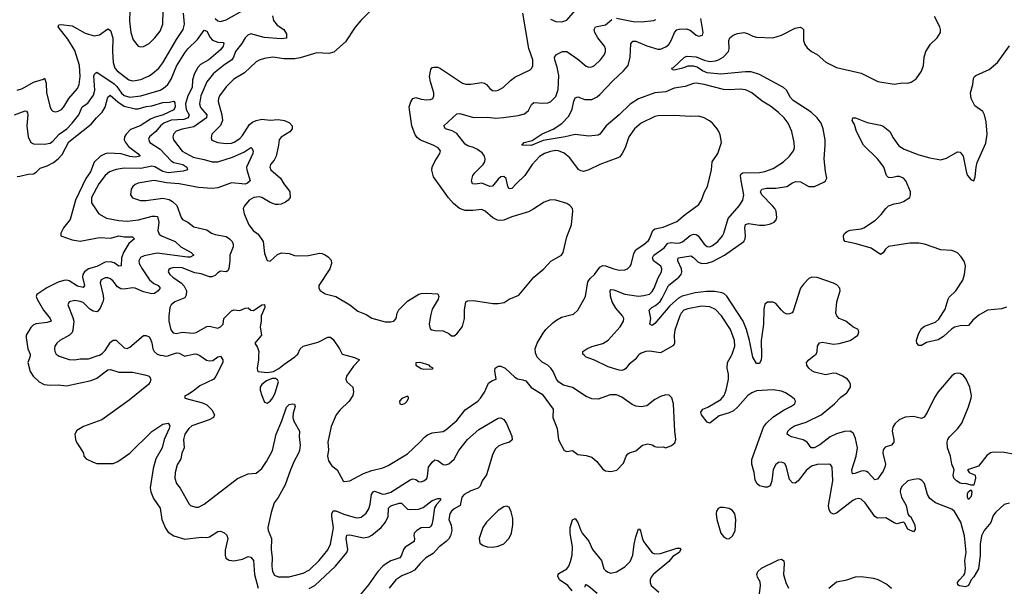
# Model space of a CAD drawing. Header units: inches. Extents: x 1839270 to 1929235, y 762242 to 910350.
# Tile 295 of 362: x 1862489 to 1869652, y 898323 to 902442. Entities that reach past the tile are written whole.
import ezdxf

# ---------------------------------------------------------------- set-up
doc = ezdxf.new("R2010")
doc.units = ezdxf.units.IN
doc.header["$MEASUREMENT"] = 0
doc.layers.add('B8869', color=7, linetype='Continuous')
doc.layers.add('B8960', color=7, linetype='Continuous')

msp = doc.modelspace()

# ---------------------------------------------------------------- linework, layer by layer
at = {"layer": 'B8869', "color": 5}
for points, elevation in [([(1862564.3, 900000), (1862563.1, 899990), (1862548.6, 899950), (1862564.5, 899884.5), (1862587.9, 899850), (1862631.4, 899810), (1862666.7, 899790), (1862710, 899785.4), (1862770, 899787.7), (1862830, 899780.9), (1863010, 899818.5), (1863050, 899835.6), (1863130, 899897.5), (1863150, 899900.2), (1863210, 899879.2), (1863310, 899879.6), (1863400.5, 899860.5), (1863430.8, 899850), (1863444, 899830), (1863439.3, 899810), (1863424.9, 899790), (1863284.5, 899675.5), (1863086.7, 899533.3), (1862954.1, 899486), (1862904.7, 899455.3), (1862891.3, 899428.7), (1862895, 899390), (1862902.6, 899370), (1862942.2, 899310), (1862952.4, 899290), (1862956, 899270), (1862973, 899250), (1863024.5, 899224.5), (1863050, 899216.9), (1863170, 899216.9), (1863202, 899230), (1863291, 899290), (1863450, 899448.7), (1863530, 899501.2), (1863570, 899508.9), (1863581.5, 899490), (1863576.2, 899470), (1863539.3, 899390), (1863524.3, 899330), (1863479.2, 899250), (1863459.3, 899180.7), (1863439, 899039), (1863442.8, 899010), (1863462, 898962), (1863511.2, 898890), (1863523.8, 898810), (1863550, 898744.7), (1863570, 898717.7), (1863610, 898689.4), (1863690, 898664.7), (1863810, 898681.3), (1863850, 898678.3), (1863870, 898681.8), (1863930, 898720.8), (1863950, 898723.1), (1863975.1, 898715.1), (1863994.9, 898694.9), (1864003.4, 898670), (1863985, 898585), (1863983.5, 898550), (1863988.6, 898528.6), (1864012, 898512), (1864047.6, 898507.6), (1864110, 898521.6), (1864150, 898539.6), (1864170, 898536), (1864190.1, 898510), (1864197.8, 898410), (1864222.9, 898310)], 620), ([(1862769.3, 900000), (1862775.6, 899995.6), (1862850, 899972.8), (1862889.2, 899969.2), (1862930, 899977.2), (1862990, 899976.5), (1863059.6, 900000)], 640), ([(1863532.8, 900000), (1863550, 899997.4), (1863570, 899999.4), (1863571.7, 900000)], 640), ([(1863798.9, 900000), (1863847.4, 899967.4), (1863870, 899962), (1863894.1, 899965.9), (1863930, 899990.3), (1863950, 899995.3), (1863967.7, 899970), (1863967.2, 899950), (1863915.8, 899850), (1863901.1, 899830), (1863800.5, 899779.5), (1863750, 899741.1), (1863710, 899715.6), (1863691.1, 899708.9), (1863691, 899690), (1863818, 899658), (1863850, 899642), (1863886.5, 899606.5), (1863906.7, 899570), (1863898, 899550), (1863867.8, 899532.2), (1863741.3, 899490), (1863720.2, 899470), (1863690.2, 899430), (1863681.3, 899390), (1863686, 899330), (1863669.4, 899290), (1863662.3, 899250), (1863634, 899206), (1863619, 899150), (1863617.4, 899110), (1863630.4, 899070), (1863656.5, 899036.5), (1863721.2, 898921.2), (1863731, 898910), (1863770, 898897.6), (1863790, 898899.5), (1863830, 898920.3), (1864072.9, 899107.1), (1864150, 899139.7), (1864210, 899146), (1864250, 899178.9), (1864285, 899230), (1864328.6, 899311.4), (1864355.8, 899430), (1864395.1, 899524.9), (1864430, 899625.3), (1864450, 899643.7), (1864470, 899650.3), (1864487.1, 899647.1), (1864492.7, 899630), (1864478, 899582), (1864476.5, 899550), (1864483.7, 899523.7), (1864523.7, 899450), (1864521.3, 899410), (1864529.2, 899350), (1864523.8, 899310), (1864518.4, 899290), (1864486.7, 899233.3), (1864459.5, 899170), (1864419.5, 899060.5), (1864370.1, 898969.9), (1864340.8, 898930), (1864319.3, 898860.7), (1864295.2, 898750), (1864297.2, 898730), (1864319.7, 898670), (1864317.4, 898590), (1864325.1, 898530), (1864324.2, 898470), (1864329.3, 898430), (1864343.6, 898403.6), (1864370, 898391.1), (1864450, 898391.8), (1864550, 898418), (1864596.3, 898443.7), (1864668.7, 898511.3), (1864730, 898587.6), (1864748.9, 898630), (1864772.6, 898747.4), (1864759.9, 898830), (1864760.2, 898850), (1864769.3, 898870.7), (1864790, 898872), (1864848.1, 898848.1), (1864930, 898824.5), (1864950, 898821.3), (1864973.1, 898826.9), (1865010, 898855.3), (1865030, 898885.5), (1865039.3, 898920.7), (1865048.3, 898990), (1865061, 899010), (1865070, 899015), (1865130, 898993.7), (1865150, 898994.8), (1865190, 899007.8), (1865330, 899097), (1865350, 899103.8), (1865370, 899098.8), (1865390, 899085.5), (1865410, 899082.8), (1865430, 899089.2), (1865450, 899107.8), (1865456.3, 899123.7), (1865463.4, 899190), (1865490, 899225.5), (1865510, 899243.2), (1865530, 899238.6), (1865570, 899208.1), (1865590, 899205.4), (1865610, 899213.2), (1865650, 899246.3), (1865684.1, 899310), (1865747.1, 899390), (1865830, 899462.8), (1865970, 899546), (1865990, 899547.7), (1866010, 899536.3), (1866030, 899506.8), (1866070, 899414.8), (1866072.6, 899387.4), (1866051, 899370), (1866010, 899359.7), (1865975.3, 899344.7), (1865950, 899323), (1865930, 899286.6), (1865885.5, 899134.5), (1865853.7, 899090), (1865837.6, 899050), (1865823.8, 899036.2), (1865770, 899017), (1865723.2, 898990), (1865706, 898970), (1865694.4, 898910), (1865650, 898887.2), (1865630, 898868.4), (1865618.5, 898850), (1865612, 898810), (1865627.5, 898767.5), (1865632.1, 898730), (1865622.8, 898690), (1865611.5, 898668.5), (1865592.1, 898647.9), (1865540.3, 898610), (1865497.9, 898562.1), (1865443.7, 898530), (1865402, 898490), (1865360, 898440), (1865335.1, 898424.9), (1865270, 898400.3), (1865224.9, 898370), (1865176.9, 898310)], 640), ([(1863681.7, 900000), (1863690, 899995), (1863707.8, 900000)], 640), ([(1864227.4, 900000), (1864226.4, 899970), (1864217.1, 899910), (1864219.1, 899890), (1864224.9, 899884.9), (1864290, 899876.9), (1864334.9, 899885.1), (1864373.6, 899906.4), (1864410, 899936.4), (1864490, 899990.3), (1864500.5, 900000)], 660), ([(1864871.9, 900000), (1864925.5, 899985.5), (1864961, 899970), (1864916.4, 899923.6), (1864867, 899850), (1864860.4, 899830), (1864868, 899810), (1864912.4, 899770), (1864917.2, 899737.2), (1864911.6, 899710), (1864886.3, 899670), (1864816.7, 899603.3), (1864791.2, 899568.8), (1864754.6, 899485.4), (1864731.8, 899371.8), (1864734.3, 899314.3), (1864728.9, 899270), (1864735.2, 899235.3), (1864759.9, 899199.9), (1864798, 899170), (1864841, 899090), (1864850, 899084), (1864890, 899090.6), (1864990, 899142.8), (1865050, 899164.9), (1865130, 899185.3), (1865170, 899202.3), (1865310, 899287.2), (1865400.4, 899370), (1865432.6, 899407.4), (1865455.8, 899424.2), (1865490, 899438.6), (1865570, 899448.8), (1865590, 899459.5), (1865670, 899528.9), (1865730, 899606.5), (1865821.6, 899670), (1865842, 899690), (1865870, 899734.4), (1865900.3, 899799.7), (1865922.5, 899817.5), (1865956.2, 899830), (1865945.4, 899890), (1865947.8, 899910), (1865970, 899923.6), (1865990, 899923.2), (1866021.1, 899910), (1866090, 899843.1), (1866110, 899832.4), (1866150, 899824.9), (1866170, 899816.3), (1866208.9, 899768.9), (1866290, 899719.1), (1866370.7, 899610), (1866368.4, 899550), (1866398.7, 899470), (1866409.1, 899389.1), (1866450, 899311), (1866470, 899304), (1866510, 899310.7), (1866550, 899282), (1866610, 899274.4), (1866650, 899262.4), (1866688.2, 899230), (1866730, 899174), (1866750, 899162), (1866790, 899158), (1866831.7, 899168.3), (1866882, 899218), (1866902, 899270), (1866913.6, 899286.4), (1866925.4, 899294.6), (1866972, 899308), (1867019, 899350), (1867058.8, 899358.8), (1867090, 899350.8), (1867110, 899338.8), (1867130, 899334.8), (1867170, 899336), (1867190, 899331), (1867230, 899346.8), (1867253.6, 899366.4), (1867262, 899390), (1867254, 899450), (1867245.1, 899650), (1867232.4, 899692.4), (1867212.6, 899712.6), (1867190, 899715.6), (1867150, 899703), (1867110, 899682), (1867050, 899636), (1867010, 899626.8), (1866970, 899633.6), (1866944.1, 899644.1), (1866870, 899698.5), (1866830, 899716), (1866784.4, 899715.6), (1866696.1, 899683.9), (1866650, 899685.6), (1866610, 899703.6), (1866510, 899768), (1866445.4, 899785.4), (1866410, 899806.6), (1866394, 899830), (1866370, 899885.2), (1866351.8, 899910), (1866330, 899929.6), (1866290, 899951.5), (1866253, 899990), (1866248.9, 900000)], 660), ([(1866987.8, 900000), (1866966.9, 899973.1), (1866922.8, 899937.2), (1866895.9, 899904.1), (1866883.7, 899896.3), (1866870, 899892.2), (1866850, 899895.1), (1866770, 899918.9), (1866670, 899968.1), (1866609.4, 899990), (1866597, 900000)], 640), ([(1869690, 898927.8), (1869650, 898917), (1869590, 898862), (1869570, 898838), (1869552.3, 898787.7), (1869504.5, 898730), (1869485.3, 898690), (1869475, 898630), (1869476.3, 898550), (1869463.6, 898450), (1869430, 898391.8), (1869410, 898369.2), (1869390, 898329.5), (1869370, 898319.7), (1869326.5, 898326.5), (1869314.2, 898334.2), (1869311.6, 898350), (1869324.4, 898370), (1869357, 898403), (1869363.5, 898416.5), (1869368.4, 898451.6), (1869365.2, 898510), (1869374.3, 898570), (1869360.9, 898690), (1869334.8, 898790), (1869290, 898866), (1869270, 898885.1), (1869150, 898930.9), (1869110, 898960.5), (1869093.5, 898990), (1869070, 899069.4), (1869052.4, 899092.4), (1869039.7, 899099.7), (1869030, 899103.6), (1868990, 899099.6), (1868950, 899089.6), (1868907.4, 899050), (1868896.9, 899030), (1868893.8, 899010), (1868903.5, 898970), (1868936.9, 898910), (1868950.3, 898850.3), (1868957.5, 898837.5), (1868970.3, 898830), (1868999.5, 898770), (1869004.1, 898735.9), (1868990, 898718.4), (1868950, 898738.7), (1868925.6, 898785.6), (1868915.3, 898790), (1868870, 898778), (1868850, 898784.9), (1868790, 898820.6), (1868730, 898818.2), (1868710, 898831.7), (1868640.3, 898930), (1868610, 898956.5), (1868590, 898960.3), (1868570, 898956.5), (1868550, 898945.8), (1868430, 898854), (1868410, 898848.3), (1868390, 898856.3), (1868378.2, 898878.2), (1868372.3, 898910), (1868403.4, 899090), (1868399.7, 899190), (1868387.9, 899207.9), (1868370, 899211.2), (1868290, 899207.8), (1868250, 899195.8), (1868210, 899165.3), (1868151.2, 899088.8), (1868130, 899072.9), (1868110, 899074.7), (1868090, 899100.5), (1868068.2, 899188.2), (1868054.7, 899214.7), (1868030, 899225.7), (1868010, 899222.6), (1867990, 899208), (1867970, 899171.8), (1867961.6, 899090), (1867947.2, 899052.8), (1867930, 899043.1), (1867910, 899042.7), (1867870, 899053.5), (1867850.6, 899070.6), (1867838, 899098), (1867831.2, 899150), (1867814, 899210), (1867814, 899246.1), (1867900.9, 899479.1), (1867922.7, 899510), (1867967.2, 899552.8), (1868050, 899605.5), (1868099.5, 899630), (1868126.6, 899650), (1868133.2, 899670), (1868124.5, 899684.5), (1868102, 899702), (1868059.3, 899730), (1868030, 899741.1), (1867970.7, 899750.7), (1867850, 899743.5), (1867814, 899730), (1867785.5, 899710), (1867712.8, 899627.2), (1867681, 899599), (1867650, 899583.9), (1867576.6, 899563.4), (1867510, 899509.6), (1867490, 899517), (1867448.4, 899570), (1867443.5, 899590), (1867459.7, 899610), (1867494.9, 899625.1), (1867590, 899681.4), (1867614.4, 899710), (1867628.5, 899750), (1867644.7, 899830), (1867644.2, 899864.2), (1867634.8, 899910), (1867637.8, 899950), (1867666.5, 900000)], 640), ([(1867885.8, 900000), (1867885.9, 899994.1), (1867882, 899970), (1867870, 899943.7), (1867850, 899942.7), (1867822.7, 899990), (1867820.7, 900000)], 620), ([(1869730, 899282), (1869650, 899296.8), (1869570, 899297.1), (1869550, 899292.7), (1869525.5, 899274.5), (1869462.8, 899197.2), (1869383, 899170), (1869396, 899150), (1869438.8, 899130), (1869442, 899110), (1869430, 899058), (1869410, 899058), (1869369.4, 899069.4), (1869350, 899067.6), (1869330, 899073.3), (1869304.2, 899090), (1869284.2, 899110), (1869280.7, 899130), (1869286.6, 899170), (1869269.9, 899209.9), (1869259.8, 899270), (1869239.3, 899330), (1869236.8, 899370), (1869241.6, 899390), (1869252.9, 899410), (1869310, 899467.5), (1869342.5, 899510), (1869391.3, 899628.7), (1869410.9, 899690), (1869412.4, 899710), (1869401.1, 899770), (1869375.1, 899830), (1869355.2, 899855.2), (1869330, 899871.2), (1869310, 899872.8), (1869290, 899867.6), (1869270, 899853), (1869170, 899736.3), (1869143.6, 899696.4), (1869090, 899585.6), (1869067.4, 899552.6), (1869050, 899543.9), (1868990, 899558.5), (1868930, 899552.5), (1868885.8, 899534.2), (1868854.9, 899505.1), (1868840.7, 899479.3), (1868835.9, 899450), (1868847.9, 899390), (1868847, 899370), (1868830.2, 899349.8), (1868784.6, 899335.4), (1868770, 899316), (1868767.6, 899290), (1868786.2, 899210), (1868783.2, 899190), (1868770, 899161.3), (1868730, 899102.9), (1868710, 899096.9), (1868661, 899150), (1868650, 899158), (1868630, 899163.2), (1868610, 899161.1), (1868564.2, 899144.2), (1868550, 899141.6), (1868545.3, 899145.3), (1868542.2, 899170), (1868574.6, 899270), (1868582.5, 899330), (1868570, 899398.7), (1868553.8, 899433.8), (1868543.3, 899443.3), (1868530, 899449.8), (1868490, 899448.2), (1868430, 899432.6), (1868384.4, 899410), (1868310, 899352.2), (1868269, 899329), (1868247, 899330), (1868218, 899370), (1868188.4, 899388.4), (1868102.7, 899410), (1868080.7, 899420.7), (1868071.3, 899430), (1868076.4, 899450), (1868096.9, 899470), (1868126.3, 899490), (1868210, 899517.4), (1868319.4, 899570), (1868417.1, 899650), (1868462.7, 899697.3), (1868506.6, 899730), (1868532.4, 899770), (1868533.7, 899790), (1868526.3, 899810), (1868509.8, 899829.8), (1868474.5, 899850), (1868429.8, 899869.8), (1868410, 899871.5), (1868350, 899859.5), (1868270, 899880.2), (1868251.2, 899890), (1868228.5, 899910), (1868214.8, 899930), (1868213.7, 899950), (1868228.4, 899970), (1868269.2, 900000)], 620), ([(1864593.7, 898306.3), (1864637, 898330), (1864786.9, 898470), (1864868.4, 898570), (1864875.2, 898590), (1864864.9, 898670), (1864870, 898694.7), (1864890, 898697.7), (1864990, 898674.8), (1865030, 898682.8), (1865050, 898695.6), (1865117.7, 898750), (1865151.2, 898790), (1865168.6, 898830), (1865171.5, 898890), (1865190, 898907.8), (1865250, 898926.7), (1865267.5, 898927.5), (1865310, 898884.8), (1865330, 898880.4), (1865390, 898883.5), (1865423.9, 898896.1), (1865490, 898947.2), (1865530, 898960.3), (1865550, 898962), (1865551.4, 898950), (1865521.3, 898918.7), (1865505.5, 898894.5), (1865493.9, 898806.2), (1865487.4, 898772.6), (1865480.3, 898759.7), (1865469.4, 898750.6), (1865410, 898747.6), (1865378.6, 898730), (1865359.7, 898710), (1865356.8, 898690), (1865361.3, 898670), (1865357.5, 898650), (1865292.6, 898607.4), (1865280.1, 898590), (1865267.1, 898550), (1865253.7, 898530), (1865190, 898508.4), (1865157.1, 898490), (1865130, 898469.2), (1865093.2, 898430), (1865026.2, 898333.8), (1864916.9, 898203.1)], 620), ([(1866507.1, 898290), (1866475.8, 898330), (1866415.1, 898370), (1866404.1, 898395.9), (1866405.1, 898410), (1866410, 898416), (1866470.3, 898449.7), (1866484.3, 898470), (1866496.8, 898503.2), (1866506.9, 898550), (1866511.4, 898610), (1866493.8, 898706.2), (1866494.5, 898750), (1866510, 898806), (1866530, 898815.5), (1866550, 898787.7), (1866570.2, 898730), (1866581.6, 898710), (1866630.1, 898650.1), (1866656.5, 898590), (1866720.3, 898510), (1866738.9, 898450), (1866750, 898437), (1866770, 898424.9), (1866790, 898419.6), (1866830, 898427.3), (1866890, 898463.5), (1866930, 898504.2), (1866949.3, 898550), (1866958.2, 898630), (1866970, 898682), (1866990, 898740.7), (1866998.5, 898738.5), (1867005.5, 898725.5), (1867016.1, 898676.1), (1867027, 898650), (1867090, 898567.2), (1867110, 898558.5), (1867150, 898561.5), (1867270, 898600.3), (1867290, 898600.7), (1867298, 898590), (1867286.4, 898570), (1867240.8, 898539.2), (1867210, 898504.2), (1867097.5, 898410), (1867082.7, 898390), (1867075.6, 898370), (1867074.2, 898350), (1867081.5, 898330), (1867139.6, 898279.6)], 640), ([(1867867.8, 898250), (1867877.6, 898330), (1867875.2, 898355.2), (1867856.5, 898390), (1867852.5, 898410), (1867859.3, 898430), (1867884.7, 898455.3), (1868010, 898514.5), (1868030, 898520.3), (1868047.9, 898507.9), (1868051.1, 898490), (1868045.3, 898410), (1868063.2, 898350), (1868082.7, 898310)], 640), ([(1868375.1, 898310), (1868430, 898355), (1868506, 898370), (1868570, 898391.4), (1868610, 898395.6), (1868701.1, 898381.1), (1868731.8, 898371.8), (1868798, 898338), (1868830.6, 898310)], 640), ([(1866602.2, 898317.8), (1866605.1, 898334.9), (1866610, 898337), (1866630, 898323.6), (1866690, 898274)], 620)]:
    msp.add_lwpolyline(points, dxfattribs=dict(at, elevation=elevation))
for points, elevation in [([(1865402, 899950), (1865371.3, 899948.7), (1865371, 899930), (1865410, 899907.3), (1865430, 899901), (1865490, 899904.7), (1865498, 899910), (1865478, 899918), (1865468, 899930)], 680), ([(1864325.9, 899834.1), (1864284.2, 899815.8), (1864251.7, 899790), (1864238.7, 899770), (1864239.3, 899750), (1864250.5, 899710), (1864270, 899661), (1864290, 899654), (1864310, 899668), (1864330, 899694), (1864346.9, 899730), (1864371, 899810), (1864363.7, 899823.7), (1864350, 899834)], 660), ([(1865310, 899706), (1865270, 899688), (1865252, 899670), (1865254, 899650), (1865270, 899646), (1865290, 899652), (1865308, 899670), (1865318, 899690), (1865318, 899698)], 680), ([(1869390, 898954), (1869384.2, 898970), (1869383.9, 898996.1), (1869390, 899011.3), (1869410, 899024.7), (1869415.5, 899010), (1869410, 898975.3)], 620), ([(1866030, 898906), (1866010, 898900.9), (1865970, 898874), (1865884.4, 898790), (1865858.4, 898750), (1865830.7, 898670), (1865836, 898636), (1865860.5, 898620.5), (1865890.5, 898610.5), (1865930, 898607.7), (1865970, 898614.9), (1866010, 898632.7), (1866050, 898672.4), (1866067.8, 898710), (1866075.2, 898770), (1866075.2, 898815.2), (1866064.8, 898864.7), (1866050, 898899.3)], 660), ([(1867610, 898896.2), (1867584.4, 898895.6), (1867570, 898888.7), (1867558.8, 898870), (1867554.8, 898850), (1867560.7, 898810), (1867590.6, 898710), (1867610, 898684), (1867630, 898670.7), (1867650, 898667.3), (1867674, 898690), (1867692.5, 898727.5), (1867698.4, 898810), (1867691.8, 898850), (1867674.3, 898874.3), (1867650, 898887.6)], 660)]:
    msp.add_lwpolyline(points, close=True, dxfattribs=dict(at, elevation=elevation))
at = {"layer": 'B8960', "color": 5}
for points, elevation in [([(1862470, 901929.3), (1862510, 901942), (1862590, 901988.6), (1862662, 902010), (1862670, 902018), (1862680.5, 901980.5), (1862685, 901910), (1862710, 901806.8), (1862717.6, 901790), (1862730, 901777.6), (1862750, 901773.4), (1862770, 901777.4), (1862792.8, 901790), (1862810.9, 901810), (1862845.5, 901870), (1862910, 901941.5), (1862922.7, 901970), (1862928, 902030), (1862924.1, 902110), (1862890, 902218), (1862839.6, 902299.6), (1862768.2, 902390), (1862774.8, 902405.2), (1862791.5, 902408.5), (1862870, 902398.8), (1862964.3, 902344.3), (1863030, 902325.1), (1863070, 902332.7), (1863130, 902375.3), (1863150, 902363.1), (1863167.8, 902310), (1863164.1, 902210), (1863169.4, 902130), (1863182.2, 902090), (1863198.8, 902070), (1863284.1, 902004.1), (1863310, 901998.2), (1863330, 901999.4), (1863370, 902008.7), (1863430, 902034.3), (1863455.6, 902050), (1863501.6, 902090), (1863530, 902127.9), (1863630, 902298.9), (1863678, 902370), (1863686.8, 902410), (1863680.4, 902490)], 660), ([(1863289.3, 902510), (1863288.6, 902431.4), (1863297.6, 902350), (1863315.6, 902295.6), (1863350.3, 902250.3), (1863370, 902244.4), (1863390, 902246.7), (1863430, 902268.7), (1863473, 902310), (1863510, 902359.3), (1863529.7, 902410), (1863533.5, 902510)], 680), ([(1864329.2, 902470), (1864336.4, 902436.4), (1864362.7, 902402.7), (1864411.2, 902370), (1864430, 902340.5), (1864430.8, 902309.2), (1864390, 902303.5), (1864266.9, 902313.1), (1864170, 902338.9), (1864149.1, 902330.9), (1864130, 902310.9), (1864105.5, 902270), (1864059.3, 902210), (1864045.5, 902170), (1864033.1, 902150), (1863971, 902110), (1863898, 902050), (1863849.3, 901990.8), (1863805.9, 901890), (1863796, 901830), (1863803.4, 901803.4), (1863851.5, 901751.5), (1863847.3, 901730), (1863756.7, 901663.3), (1863670, 901645.6), (1863628.5, 901631.5), (1863608.2, 901610), (1863602.8, 901590), (1863607.2, 901570), (1863670, 901486.4), (1863750, 901442), (1863830, 901426.6), (1863890, 901409.6), (1863930, 901410.1), (1864036.5, 901443.5), (1864119.8, 901480.2), (1864170, 901512.2), (1864176.3, 901510), (1864187.4, 901490), (1864184.7, 901470), (1864139.8, 901370), (1864140.2, 901350), (1864166.4, 901270), (1864147.1, 901252.9), (1864130, 901247.5), (1864030, 901256.1), (1863930, 901220.8), (1863890, 901214.8), (1863790, 901223.4), (1863650, 901249.8), (1863557.4, 901257.4), (1863470, 901273), (1863450, 901271.5), (1863350, 901252.8), (1863330, 901244.2), (1863312.7, 901230), (1863299.5, 901210), (1863294.9, 901170), (1863310, 901146.7), (1863368.4, 901128.4), (1863410, 901127.5), (1863530, 901144.8), (1863575.8, 901135.8), (1863601.3, 901121.3), (1863631.7, 901091.7), (1863664.8, 901004.8), (1863674.4, 900990), (1863713.4, 900970), (1863755.3, 900935.3), (1863850, 900914.9), (1863884.4, 900890), (1863910, 900879.7), (1863990, 900866.4), (1864016.5, 900850), (1864033.7, 900830), (1864042, 900810), (1864041.1, 900790), (1864018, 900730), (1864018.7, 900690), (1864010, 900634.5), (1864003.2, 900616.8), (1863990.2, 900609.8), (1863950, 900613.3), (1863930, 900601.5), (1863910, 900582), (1863887.8, 900572.2), (1863870, 900573.2), (1863810, 900594.9), (1863763.2, 900603.2), (1863670, 900638.3), (1863610, 900640.6), (1863585.7, 900634.2), (1863573.8, 900626.2), (1863569.1, 900610), (1863582.2, 900590), (1863602.6, 900570), (1863666.6, 900526.6), (1863685.3, 900505.3), (1863702.5, 900470), (1863699.7, 900440.3), (1863690, 900421.4), (1863617.6, 900390), (1863590.4, 900370), (1863580.4, 900350), (1863572.8, 900287.2), (1863573.2, 900250), (1863587.9, 900187.9), (1863605.5, 900165.5), (1863630, 900162.2), (1863670, 900171), (1863750, 900163), (1863771.9, 900168.1), (1863850, 900211.3), (1863870, 900213.4), (1863930, 900200.8), (1863950, 900210.3), (1863969.7, 900230), (1863975.1, 900270), (1863981.7, 900278.3), (1864030, 900324.9), (1864045.8, 900334.2), (1864090, 900329.1), (1864130, 900344.2), (1864150, 900346.4), (1864170, 900330.5), (1864190, 900328.7), (1864250, 900370.3), (1864270, 900372.4), (1864271.2, 900350), (1864246.5, 900290), (1864246.7, 900250), (1864237.6, 900210), (1864248.7, 900150), (1864200.7, 900090), (1864219.5, 900059.5), (1864228.4, 900030), (1864227.4, 900000)], 660), ([(1865037, 902503), (1864970, 902436.9), (1864930, 902387.8), (1864858.5, 902281.5), (1864774.1, 902205.9), (1864737, 902197), (1864650, 902202.5), (1864530, 902164.3), (1864490, 902157.8), (1864410, 902156.8), (1864331.3, 902168.7), (1864270, 902159.8), (1864230, 902147.2), (1864210, 902135.6), (1864124.8, 902055.2), (1864047, 902010), (1863990, 901954), (1863941.6, 901890), (1863934.5, 901870), (1863933, 901847), (1863960.1, 901750), (1863964.2, 901710), (1863950, 901673.8), (1863886, 901610), (1863882.9, 901582.9), (1863887.5, 901567.5), (1863929.3, 901549.3), (1863990, 901542.7), (1864030, 901544.4), (1864050, 901552), (1864090, 901578.9), (1864110, 901601.1), (1864159.9, 901680.1), (1864182.4, 901697.6), (1864210, 901710.1), (1864250, 901718.6), (1864310, 901711.3), (1864370, 901715.7), (1864415.5, 901710), (1864452.2, 901692.2), (1864470.2, 901670), (1864471.7, 901648.3), (1864453.9, 901626.1), (1864391.5, 901588.5), (1864375.8, 901570), (1864371.7, 901530), (1864353.9, 901450), (1864339.2, 901420.8), (1864314.2, 901390), (1864307.9, 901370), (1864314.9, 901350), (1864385.5, 901290), (1864410, 901248.7), (1864444.8, 901204.8), (1864454.6, 901190), (1864457.6, 901150), (1864442.4, 901130), (1864423.1, 901116.9), (1864390, 901101.1), (1864370, 901098.2), (1864350, 901099), (1864310, 901113.7), (1864250, 901149.9), (1864230, 901154.5), (1864193, 901150), (1864158, 901130), (1864125.3, 901090), (1864114.6, 901070), (1864121.5, 901030), (1864154.9, 900950), (1864186.7, 900910), (1864222.7, 900882.7), (1864260.4, 900830), (1864270, 900742), (1864290, 900691), (1864310, 900687.7), (1864364.4, 900735.6), (1864393.6, 900746.4), (1864450, 900743.1), (1864487.9, 900727.9), (1864510, 900725.3), (1864590, 900727.1), (1864670, 900745.5), (1864690, 900743), (1864712.2, 900732.2), (1864735.5, 900715.5), (1864753.7, 900693.7), (1864757.3, 900670), (1864744, 900630), (1864664.7, 900510), (1864664.7, 900490), (1864674, 900474), (1864711.3, 900450), (1864790, 900429.1), (1864889.5, 900369.5), (1864950, 900324.4), (1865010, 900298.9), (1865050, 900271.8), (1865146.6, 900246.6), (1865190, 900245), (1865210, 900250.3), (1865227.1, 900270), (1865235.1, 900310), (1865247.7, 900332.3), (1865310, 900395.6), (1865393.6, 900446.4), (1865410, 900452.8), (1865444.8, 900455.2), (1865530.3, 900450.3), (1865539.1, 900430), (1865532.7, 900410), (1865490, 900338), (1865476.5, 900290), (1865468.4, 900228.4), (1865475.3, 900195.3), (1865487.3, 900187.3), (1865510, 900182.8), (1865570, 900180.7), (1865610, 900161), (1865630, 900144.7), (1865650, 900144.7), (1865670, 900158), (1865710, 900212), (1865723.7, 900270), (1865725.2, 900330), (1865735.3, 900390), (1865750, 900397.3), (1865790, 900400.4), (1865930, 900378.4), (1865970, 900378.4), (1866014, 900386), (1866050, 900410.5), (1866119.2, 900440.8), (1866229.7, 900570), (1866302.4, 900630), (1866352.7, 900687.3), (1866429.5, 900730), (1866442, 900750), (1866470, 900864.7), (1866502, 900950), (1866514, 901050), (1866509.3, 901070), (1866490, 901092.7), (1866470, 901106), (1866390, 901129.7), (1866350, 901132.4), (1866303.5, 901116.5), (1866230, 901066.6), (1866190, 901045.1), (1866070, 901008.7), (1866010, 900985), (1865990, 900982.2), (1865965.5, 900985.5), (1865930, 901000.9), (1865876.3, 901050), (1865850, 901062.7), (1865784.7, 901055.3), (1865730, 901055.6), (1865689, 901069), (1865645.6, 901105.6), (1865607.2, 901147.2), (1865500, 901300), (1865488, 901348), (1865489.8, 901370.2), (1865508.7, 901411.3), (1865546, 901470), (1865549.3, 901490), (1865533.2, 901510), (1865498, 901530), (1865405.5, 901565.5), (1865382.9, 901582.9), (1865366.4, 901606.4), (1865342.2, 901670), (1865323.5, 901790), (1865322.3, 901810), (1865334.6, 901845.4), (1865350, 901870.4), (1865370, 901877.4), (1865410, 901865.6), (1865450, 901860.2), (1865477.8, 901862.2), (1865495.6, 901870), (1865502.3, 901890), (1865500.8, 901910), (1865476.5, 901990), (1865469.8, 902030), (1865480.9, 902079.1), (1865490, 902094), (1865502, 902098), (1865530, 902096.2), (1865550, 902086.5), (1865710, 901979.7), (1865733.6, 901973.6), (1865770, 901972.9), (1865850, 901986.5), (1865870, 901981.1), (1865886, 901970), (1865910, 901941.6), (1865928, 901928), (1865950, 901924.2), (1865970, 901928.9), (1866005.6, 901950), (1866058.8, 902001.2), (1866090, 902024.4), (1866202.3, 902077.8), (1866214.5, 902090), (1866222.4, 902110), (1866221.1, 902150), (1866193.1, 902233.1), (1866148.9, 902490)], 680), ([(1863911.9, 902451.9), (1863930, 902434.3), (1863950, 902428.7), (1863990, 902441.2), (1864130, 902518.9)], 660), ([(1866350, 902445.7), (1866390, 902430.2), (1866433, 902427), (1866470, 902438.3), (1866529.8, 902510)], 680), ([(1867820.7, 900000), (1867798.8, 900110), (1867775.3, 900190), (1867751, 900251), (1867632.3, 900432.3), (1867610.9, 900450.9), (1867596.9, 900456.9), (1867546, 900466), (1867485.6, 900465.6), (1867403.7, 900456.3), (1867307.3, 900432.8), (1867281.3, 900418.7), (1867218.2, 900361.8), (1867110, 900234.7), (1867090, 900219.6), (1867072.7, 900230), (1867079.4, 900270), (1867068.5, 900330), (1867086.9, 900350), (1867114.5, 900365.5), (1867147, 900393), (1867163.3, 900416.7), (1867207.7, 900510), (1867284.5, 900570), (1867300.2, 900590), (1867305.9, 900610), (1867304, 900630), (1867277.7, 900690), (1867279.7, 900710), (1867370, 900725.2), (1867390, 900712.4), (1867421.2, 900681.2), (1867449.6, 900669.6), (1867490, 900673.2), (1867530, 900685.5), (1867617, 900730), (1867756.1, 900830), (1867767.2, 900850), (1867769.9, 900870), (1867764.3, 900930), (1867770, 900952.8), (1867790, 900960.2), (1867870, 900947.4), (1867910, 900949.4), (1867950, 900957.2), (1867978, 900970), (1867992.2, 900987.8), (1867996, 901004), (1867991.4, 901050), (1867982.2, 901070), (1867965.3, 901090), (1867887.6, 901170), (1867878, 901190), (1867888, 901210), (1867922.8, 901217.2), (1867990, 901218.1), (1868070, 901228.9), (1868110, 901257.5), (1868134, 901266), (1868170, 901262.6), (1868230, 901230.2), (1868269.8, 901230.2), (1868339.3, 901260.7), (1868351.6, 901270), (1868361.3, 901290), (1868350, 901338), (1868340.3, 901430), (1868349, 901530), (1868347.4, 901570), (1868333.8, 901650), (1868318.2, 901690), (1868290.7, 901730), (1868247, 901770), (1868115.6, 901855.6), (1868096.9, 901876.9), (1868066.3, 901930), (1868046.2, 901950), (1867870, 902043), (1867810, 902063.7), (1867770, 902064.3), (1867590, 902047.3), (1867490, 902056.6), (1867456.5, 902070), (1867416.1, 902096.1), (1867390, 902104.2), (1867350, 902103.4), (1867310, 902089.1), (1867250, 902076), (1867238, 902078), (1867233.2, 902090), (1867244.4, 902095.6), (1867325.1, 902170), (1867343.8, 902176.2), (1867410, 902171.2), (1867468.2, 902148.2), (1867510, 902139.5), (1867550, 902142.7), (1867571.9, 902150), (1867606.2, 902170), (1867644.4, 902210), (1867649.9, 902230.1), (1867648.2, 902290), (1867653.7, 902310), (1867678.2, 902330), (1867710, 902342.6), (1867756, 902350), (1867782.5, 902342.5), (1867822.1, 902322.1), (1867850, 902315.2), (1867968, 902310), (1868030, 902330.2), (1868130, 902381), (1868167.7, 902387.8), (1868181.3, 902381.3), (1868191.4, 902370), (1868191.2, 902290), (1868201.3, 902261.3), (1868217.6, 902237.6), (1868250, 902211.4), (1868290, 902188.9), (1868352.9, 902132.9), (1868430, 902094.5), (1868610, 902052.6), (1868731.9, 901991.9), (1868850, 901972.6), (1868910, 901982.8), (1868950, 901980.3), (1868973, 901987), (1869010, 902012.7), (1869050, 902068), (1869064.1, 902110), (1869069.2, 902170), (1869079.6, 902210), (1869115.8, 902264.2), (1869162.4, 902310), (1869186.3, 902350), (1869188, 902370), (1869183.5, 902390), (1869144.8, 902464.8)], 620), ([(1866248.9, 900000), (1866240.6, 900020.6), (1866239.7, 900050), (1866252.3, 900090), (1866296.9, 900163.1), (1866316.9, 900190), (1866364.9, 900235.1), (1866390, 900256), (1866430, 900279.5), (1866517.4, 900302.6), (1866550, 900330.7), (1866604, 900430), (1866622.9, 900537.1), (1866639.3, 900560.7), (1866670, 900588.9), (1866710, 900644), (1866730, 900654.2), (1866750, 900653), (1866810, 900630.2), (1866850, 900622), (1866890, 900622.8), (1866909.8, 900630.2), (1866929.6, 900650), (1866936.3, 900663.7), (1866957.3, 900742.7), (1866970.8, 900769.2), (1867032.1, 900810), (1867062.2, 900837.8), (1867071.4, 900850), (1867095.1, 900910), (1867110, 900921.4), (1867170, 900933), (1867270, 900974.3), (1867330, 901025.7), (1867430, 901099.1), (1867447.8, 901130), (1867470, 901191), (1867492, 901230), (1867522, 901350), (1867526.3, 901410), (1867567, 901470), (1867595.1, 901550), (1867584.8, 901604.8), (1867576, 901630), (1867562.7, 901650), (1867530, 901689.3), (1867507.7, 901707.7), (1867467.9, 901727.9), (1867430, 901740.7), (1867370, 901738.4), (1867250, 901745.1), (1867130, 901743.6), (1867110, 901739.6), (1867010, 901691.2), (1866960.4, 901650), (1866921.3, 901590), (1866892.4, 901510), (1866872, 901470), (1866853.6, 901446.4), (1866841.2, 901438.8), (1866710, 901388.7), (1866630, 901349.8), (1866590, 901339.8), (1866570, 901343.9), (1866554.2, 901354.2), (1866490, 901438.3), (1866450, 901472.9), (1866409, 901490), (1866390, 901492.1), (1866350, 901485.2), (1866306, 901470), (1866270, 901448.8), (1866216.9, 901390), (1866164.2, 901310), (1866100.7, 901250), (1866070, 901214.3), (1866050, 901211.8), (1866039.1, 901230), (1866028.8, 901288.8), (1866010, 901303.5), (1865990, 901298.8), (1865970, 901283.5), (1865928.4, 901231.6), (1865910, 901229.8), (1865850, 901252.8), (1865805.8, 901245.8), (1865782.9, 901250), (1865774.8, 901270), (1865786, 901310), (1865800.4, 901330), (1865860.3, 901390), (1865871.9, 901410), (1865875.1, 901430), (1865870.9, 901450), (1865853.7, 901473.7), (1865819.6, 901499.6), (1865790, 901514.2), (1865750, 901525.2), (1865730, 901537.2), (1865670, 901616.1), (1865634.8, 901634.8), (1865586, 901650), (1865574, 901670), (1865670, 901758), (1865690, 901761.5), (1865790, 901730.1), (1865893.1, 901733.1), (1865953, 901727), (1866008.7, 901731.3), (1866114.9, 901745.1), (1866162.4, 901757.6), (1866190, 901781.3), (1866213.3, 901826.7), (1866230, 901840.9), (1866294.8, 901834.8), (1866330, 901836.9), (1866350, 901844.4), (1866390, 901883.1), (1866406.3, 901933.7), (1866410, 902037.2), (1866398, 902098), (1866381.3, 902150), (1866380.5, 902170), (1866394.2, 902190), (1866438, 902210), (1866470, 902212.3), (1866550, 902156.5), (1866610, 902103.6), (1866630, 902096.9), (1866650, 902099), (1866670, 902109), (1866714.2, 902150), (1866743.1, 902190), (1866750.9, 902210.9), (1866750.9, 902230), (1866744.2, 902250), (1866695.3, 902310), (1866672.9, 902350), (1866667.8, 902370), (1866677, 902390), (1866750, 902405.4), (1866797.3, 902442.7)], 660), ([(1866597, 900000), (1866584.5, 900010), (1866586, 900030), (1866614, 900050), (1866650, 900066.9), (1866730, 900088.7), (1866770, 900113.2), (1866857.8, 900210), (1866881.5, 900250), (1866882.7, 900270), (1866874.2, 900290), (1866825.4, 900345.4), (1866799.5, 900390), (1866786.8, 900433.2), (1866784.9, 900475.1), (1866790, 900480.4), (1866810, 900477.5), (1866890, 900445.9), (1866990, 900433.3), (1867030, 900436.8), (1867070, 900448.1), (1867090, 900465.6), (1867103.8, 900490), (1867134.2, 900565.8), (1867158.9, 900610), (1867161.2, 900630), (1867153.8, 900650), (1867100.8, 900690), (1867091.4, 900710), (1867103.2, 900730), (1867177.2, 900782.8), (1867203.2, 900816.8), (1867230, 900822.2), (1867270, 900817.8), (1867290, 900820.1), (1867311.6, 900828.4), (1867367.1, 900872.9), (1867390, 900883), (1867410, 900881), (1867424.7, 900870), (1867467.8, 900810), (1867490, 900794.3), (1867510, 900791.8), (1867530, 900801), (1867567.2, 900830), (1867601.4, 900870), (1867611.8, 900890), (1867642.6, 900997.4), (1867722.4, 901090), (1867748.7, 901130), (1867756.2, 901170), (1867736.5, 901270), (1867732.5, 901310), (1867738.5, 901321.5), (1867750, 901330.1), (1867870, 901332.5), (1867910, 901339.7), (1867970, 901361.5), (1868044.7, 901410), (1868089.6, 901450), (1868118.7, 901490), (1868124.2, 901510), (1868122.4, 901550), (1868105.1, 901630), (1868079.1, 901690), (1868050, 901728), (1868010, 901767.1), (1867950, 901814.7), (1867890, 901850.9), (1867815.4, 901910), (1867790, 901923.5), (1867770, 901931.3), (1867730, 901936.3), (1867650, 901931.8), (1867610, 901934.3), (1867469.3, 901970), (1867410, 901980.2), (1867390, 901979.1), (1867330, 901957.8), (1867250, 901944.5), (1867190, 901916.9), (1867110, 901909.4), (1866990, 901866.8), (1866930, 901829.1), (1866849.4, 901750), (1866756.3, 901670), (1866710, 901609.7), (1866696.4, 901603.6), (1866630, 901595.8), (1866530, 901608.3), (1866456.3, 901590), (1866296.8, 901563.2), (1866208.9, 901528.9), (1866142, 901530), (1866158, 901550), (1866215.8, 901564.2), (1866290, 901613.7), (1866370, 901646.2), (1866432.6, 901687.4), (1866480.3, 901739.7), (1866495.9, 901764.1), (1866507.8, 901792.2), (1866519.7, 901850), (1866530, 901874), (1866550, 901882), (1866601, 901861), (1866650, 901862.2), (1866690, 901880.7), (1866710, 901898.2), (1866803, 901997), (1866882.5, 902070), (1866914.4, 902110), (1866929.9, 902170.1), (1866934, 902266), (1866950, 902287.2), (1866970, 902287.2), (1867050, 902252.7), (1867130, 902229), (1867150, 902227.9), (1867190, 902244), (1867210, 902262.6), (1867230, 902295.8), (1867253.5, 902350), (1867270, 902368.2), (1867285.8, 902374.2), (1867336.2, 902376.2), (1867365.3, 902365.3), (1867410, 902330.6), (1867430, 902322), (1867457.2, 902330), (1867460.9, 902350), (1867443.1, 902450)], 640), ([(1866830, 902453.2), (1866951.2, 902428.8), (1867012.2, 902427.8), (1867102.7, 902437.3), (1867115.9, 902444.1)], 660), ([(1862451.5, 901751.5), (1862530, 901780.3), (1862537.6, 901777.6), (1862545.8, 901765.8), (1862548.2, 901750), (1862540.6, 901670), (1862551.3, 901590), (1862570, 901550.4), (1862590, 901540.3), (1862670, 901537.6), (1862710, 901545.5), (1862730, 901558.5), (1862776, 901610), (1862831.5, 901648.5), (1862870.5, 901690), (1862919.9, 901750), (1862944.7, 901810), (1862984, 901836), (1863027.2, 901892.8), (1863035.8, 901930), (1863028.9, 902031.1), (1863032.8, 902047.2), (1863043, 902057), (1863050, 902060.3), (1863175.7, 901975.7), (1863196, 901956), (1863228.9, 901908.9), (1863250, 901892), (1863290, 901879.4), (1863370, 901887.7), (1863510, 901930.7), (1863536.3, 901943.7), (1863566.1, 901970), (1863589.9, 902010), (1863630, 902104.7), (1863690, 902201.8), (1863712.4, 902230), (1863781.8, 902298.2), (1863830, 902367.2), (1863850, 902358.3), (1863873.5, 902313.5), (1863892.6, 902292.6), (1863930, 902279), (1863970, 902277.1), (1863973.4, 902270), (1863968.9, 902250), (1863950, 902222.4), (1863865.4, 902150), (1863804.6, 902115.4), (1863786, 902094), (1863759.8, 902050), (1863745.2, 902005.2), (1863743.3, 901950), (1863713.3, 901890), (1863695.4, 901830), (1863700.5, 901790), (1863721.8, 901750), (1863714.6, 901730), (1863682.7, 901717.3), (1863590, 901711.4), (1863537.2, 901690), (1863514.1, 901670), (1863480.5, 901630), (1863432.3, 901590), (1863427, 901573), (1863435, 901550), (1863510, 901501.5), (1863590, 901415.6), (1863610, 901404.6), (1863674.9, 901390), (1863704.9, 901370), (1863710.3, 901350), (1863678.8, 901341.2), (1863570, 901329.1), (1863530, 901338.5), (1863471.9, 901371.9), (1863450, 901376.8), (1863370, 901360.5), (1863250, 901363), (1863190, 901354.3), (1863143.1, 901336.9), (1863110, 901308.7), (1863065.3, 901250), (1863011, 901150), (1863011.1, 901110), (1863064.6, 901030), (1863119.8, 900999.8), (1863210, 900982), (1863270, 900977.9), (1863353.1, 900986.9), (1863453.4, 901013.4), (1863475, 901015), (1863490.8, 901010.8), (1863500.1, 900970), (1863494.6, 900910), (1863503.9, 900883.9), (1863520.9, 900870), (1863621.1, 900830), (1863662, 900790), (1863737.6, 900750), (1863756.3, 900730), (1863730, 900716.9), (1863710, 900716.2), (1863490, 900745.3), (1863395, 900725), (1863366.7, 900713.3), (1863356.8, 900690), (1863359, 900670), (1863380.8, 900630), (1863433.2, 900550), (1863464.7, 900524.7), (1863497.4, 900510), (1863510.4, 900490), (1863495.5, 900470), (1863470, 900452.4), (1863450, 900449.9), (1863390, 900463.3), (1863330, 900490.3), (1863310, 900494), (1863250, 900482.6), (1863226, 900486), (1863199.9, 900499.9), (1863170, 900541.5), (1863150, 900558.4), (1863130, 900565), (1863110, 900564.8), (1863082.3, 900550), (1863075.2, 900530), (1863096.4, 900436.4), (1863098.2, 900410), (1863094.8, 900390), (1863074.5, 900345.5), (1863057.1, 900322.9), (1863050, 900318.7), (1863023.3, 900323.3), (1862998.6, 900338.6), (1862950, 900386.6), (1862930, 900394), (1862890, 900399.8), (1862848.2, 900391.8), (1862840.3, 900370), (1862876.5, 900276.5), (1862882.4, 900250), (1862875.7, 900184.3), (1862870, 900168.3), (1862851.4, 900148.6), (1862781.6, 900110), (1862758.4, 900090), (1862744.2, 900070), (1862741.1, 900050), (1862744.2, 900030), (1862754.9, 900010), (1862769.3, 900000)], 640), ([(1869667.3, 900352.7), (1869630, 900340.2), (1869528.3, 900331.7), (1869465.4, 900294.6), (1869422.4, 900257.6), (1869390, 900219.8), (1869330, 900217.6), (1869290, 900206.8), (1869267.5, 900192.5), (1869210, 900139.6), (1869170, 900115), (1869084.8, 900095.2), (1869050, 900074.7), (1869030, 900072.8), (1869015.1, 900090), (1869012.5, 900112.5), (1869030, 900163.7), (1869050, 900196.5), (1869070, 900214.8), (1869150, 900244), (1869175, 900265), (1869222.1, 900337.9), (1869242, 900410), (1869250, 900424), (1869299.2, 900470), (1869350.7, 900549.3), (1869363.1, 900590), (1869368.7, 900650), (1869361.2, 900681.2), (1869338.5, 900718.5), (1869310, 900748.2), (1869290, 900758.3), (1869270, 900763.5), (1869190, 900768.8), (1869070, 900810.6), (1869030, 900818), (1868963.2, 900816.8), (1868810, 900793.3), (1868786.5, 900773.5), (1868770, 900746.6), (1868750, 900735.6), (1868682.3, 900782.3), (1868573, 900813), (1868492.7, 900830), (1868483.1, 900843.1), (1868482.2, 900870), (1868490, 900888.2), (1868510, 900905.3), (1868530, 900913.4), (1868610, 900921.6), (1868630, 900930.2), (1868714.4, 900985.6), (1868754.8, 901025.2), (1868789.2, 901070.8), (1868810, 901088), (1868850, 901102.6), (1868893.2, 901110), (1868918.2, 901121.8), (1868964, 901150), (1868969.2, 901170), (1868969.2, 901190), (1868944.5, 901250), (1868935.1, 901270), (1868917.6, 901290), (1868890, 901303), (1868870, 901303), (1868830, 901293), (1868810, 901295.1), (1868793.6, 901310), (1868774, 901370), (1868756.9, 901396.9), (1868730, 901429.7), (1868628.4, 901530), (1868576.9, 901630), (1868561.6, 901681.6), (1868544.5, 901710), (1868548.7, 901730), (1868570, 901727.7), (1868655, 901695), (1868750, 901675.9), (1868770, 901667.8), (1868819.7, 901630), (1868842.4, 901582.4), (1868885.1, 901525.1), (1868921.9, 901501.9), (1869030, 901459.1), (1869110, 901438.5), (1869190, 901424.6), (1869230, 901436.4), (1869310, 901481.6), (1869330, 901479.3), (1869351.8, 901450), (1869376.3, 901330), (1869384.9, 901310), (1869410, 901278.8), (1869430, 901271.3), (1869439.1, 901300.9), (1869446.3, 901370), (1869454.9, 901405.1), (1869516.1, 901543.9), (1869527.4, 901610), (1869520.6, 901700.6), (1869508.4, 901750), (1869494.5, 901774.5), (1869436.9, 901816.9), (1869409.8, 901870), (1869405.6, 901910), (1869421.7, 901970), (1869426.2, 902013.8), (1869434, 902030), (1869443.5, 902036.5), (1869540.3, 902079.7), (1869602.9, 902130), (1869688.4, 902251.6)], 580), ([(1862470, 901302.6), (1862490, 901303.6), (1862550, 901320.2), (1862590, 901322.2), (1862610, 901332.9), (1862637.4, 901362.6), (1862690, 901379), (1862736.2, 901403.8), (1862770, 901430.9), (1862798, 901462), (1862846.4, 901553.6), (1863010, 901682), (1863049, 901730), (1863090, 901771.1), (1863110, 901805.3), (1863130, 901878.7), (1863147.2, 901892.8), (1863204.1, 901844.1), (1863250, 901814.7), (1863330, 901793.4), (1863350, 901793.8), (1863410, 901810.9), (1863450, 901815.9), (1863530, 901840.5), (1863576.9, 901843.1), (1863610.2, 901850.2), (1863617.2, 901837.2), (1863619.2, 901810), (1863610, 901787.4), (1863532.1, 901750), (1863468, 901732), (1863440.7, 901719.3), (1863365.5, 901670), (1863296, 901644), (1863263, 901610), (1863251.6, 901590), (1863247.9, 901570), (1863257.7, 901550), (1863281.3, 901521.3), (1863348.9, 901470), (1863364.4, 901450), (1863330, 901442), (1863290, 901448), (1863226.5, 901466.5), (1863130, 901472.5), (1863110, 901468.3), (1863076, 901450), (1863030, 901405.8), (1863003.8, 901336.2), (1862970, 901287.2), (1862894, 901130), (1862857.1, 900990), (1862807.5, 900930), (1862788.9, 900890), (1862788.4, 900870), (1862870, 900841.3), (1862930, 900833), (1863070, 900860.1), (1863150, 900854.4), (1863210, 900870.2), (1863250, 900863.9), (1863310, 900863), (1863324.9, 900850), (1863284.1, 900815.9), (1863245.6, 900754.4), (1863230.1, 900710), (1863227.3, 900652.7), (1863210, 900651.5), (1863175.3, 900675.3), (1863150, 900683), (1863110, 900679.4), (1863050, 900648.1), (1862990, 900631.4), (1862961.6, 900610), (1862948.4, 900590), (1862945.1, 900570), (1862960.7, 900510), (1862950, 900496.4), (1862910, 900505.3), (1862850, 900543.4), (1862830, 900548.7), (1862810, 900546.9), (1862770, 900535), (1862686.1, 900493.9), (1862614.6, 900445.4), (1862608, 900430), (1862617, 900410), (1862662.5, 900330), (1862710.2, 900270), (1862718.4, 900250), (1862690, 900240.9), (1862610, 900231.6), (1862590, 900223), (1862570, 900205.5), (1862535.9, 900150), (1862535.3, 900130), (1862549.5, 900050), (1862565.5, 900010), (1862564.3, 900000)], 620), ([(1868269.2, 900000), (1868282.8, 900010), (1868289, 900030), (1868291.9, 900070), (1868307.9, 900092.1), (1868330, 900097.8), (1868410, 900084.4), (1868450, 900089.5), (1868529.7, 900110), (1868586.2, 900150), (1868592.4, 900170), (1868587.6, 900190), (1868549.5, 900210), (1868499.3, 900250), (1868450.6, 900270.6), (1868433.1, 900290), (1868427, 900310), (1868432.7, 900390), (1868456.8, 900470), (1868455.6, 900490), (1868434.1, 900514.1), (1868410, 900527.8), (1868290, 900569.1), (1868250.2, 900569.8), (1868230, 900561.1), (1868190, 900519.7), (1868169.2, 900490), (1868115.6, 900324.4), (1868108, 900312), (1868090, 900303.5), (1868070, 900302.2), (1868050, 900312.1), (1868029.9, 900329.9), (1867990, 900379.7), (1867970, 900389.7), (1867930, 900389.6), (1867910, 900375.1), (1867903.2, 900336.8), (1867900.8, 900230), (1867883.2, 900110), (1867885.8, 900000)], 620), ([(1867666.5, 900000), (1867672.2, 900010), (1867690.6, 900070), (1867689, 900110), (1867658.9, 900190), (1867594.6, 900290), (1867550, 900334.6), (1867510, 900354.1), (1867450, 900360.6), (1867350, 900341), (1867321.1, 900330), (1867301.8, 900310), (1867290.8, 900289.2), (1867254.4, 900185.6), (1867249.4, 900150), (1867252.8, 900090), (1867245.5, 900074.5), (1867150, 900020.7), (1867070, 900033.2), (1867044, 900030), (1867010, 900018.4), (1866993.1, 900006.9), (1866987.8, 900000)], 640), ([(1863059.6, 900000), (1863070, 900003.5), (1863090, 900015.6), (1863110, 900036.5), (1863150, 900098), (1863170, 900112.8), (1863190, 900111.4), (1863250, 900056.9), (1863270, 900051.3), (1863290, 900061.6), (1863390, 900146.3), (1863410, 900147.4), (1863430, 900136.5), (1863440.3, 900120.3), (1863450, 900094), (1863457.5, 900050), (1863467.1, 900030), (1863490, 900011.2), (1863510, 900003.5), (1863532.8, 900000)], 640), ([(1864500.5, 900000), (1864511.3, 900010), (1864529.8, 900050.2), (1864550, 900068.4), (1864661, 900099), (1864730, 900133.4), (1864750, 900134), (1864770, 900117.3), (1864815.8, 900050), (1864834.8, 900010), (1864871.9, 900000)], 660), ([(1863571.7, 900000), (1863630, 900021.4), (1863650, 900019.2), (1863681.7, 900000)], 640), ([(1863707.8, 900000), (1863750, 900011.9), (1863770, 900012.3), (1863790, 900006), (1863798.9, 900000)], 640)]:
    msp.add_lwpolyline(points, dxfattribs=dict(at, elevation=elevation))

doc.saveas('drawing.dxf')
